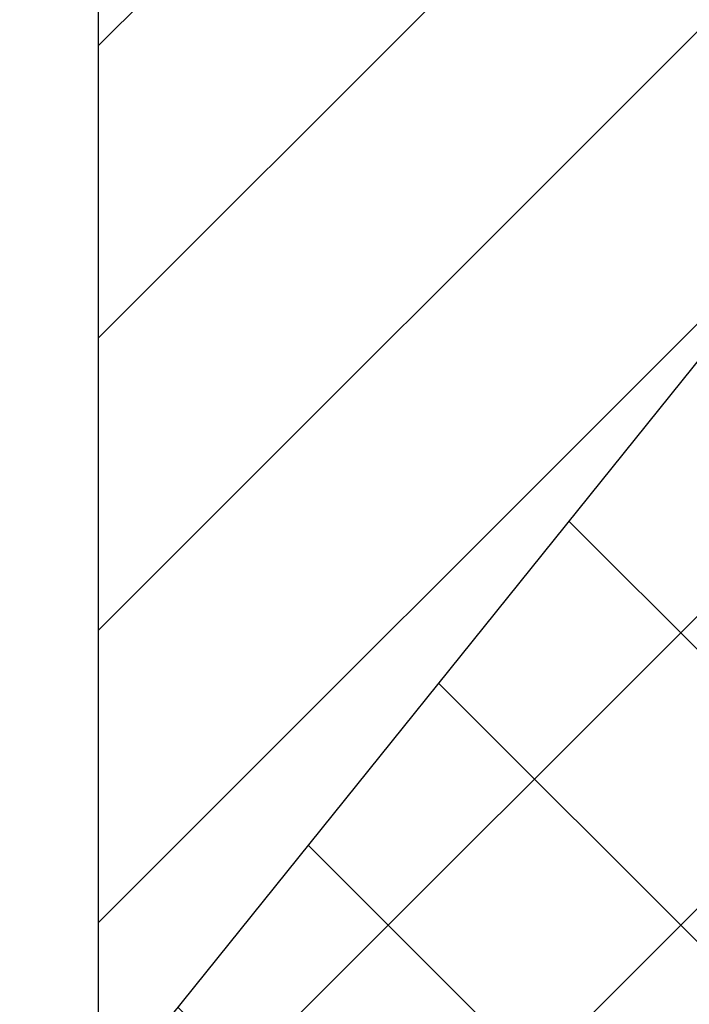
# Model space of a CAD drawing. Header units: millimetres. Extents: x 0 to 39025, y -31299 to 8400.
# Tile 357 of 373: x 15092 to 15349, y 6922 to 7300. Entities that reach past the tile are written whole.
import ezdxf

# ---------------------------------------------------------------- set-up
doc = ezdxf.new("R2010")
doc.units = ezdxf.units.MM
doc.layers.add('ODMIKI funkcionalni', color=253, linetype='Continuous')
doc.layers.add('ODMIKI varnostni', color=252, linetype='Continuous')

msp = doc.modelspace()

# ---------------------------------------------------------------- hatches: boundary and pattern name
at = {"layer": 'ODMIKI funkcionalni'}
h = msp.add_hatch(dxfattribs=at)
h.set_pattern_fill('ANSI31', color=256, scale=25)
h.set_pattern_definition([(45, (-1299.93, -3070.55), (-56.1266, 56.1266), [])])
h.paths.add_polyline_path([(15421.96, 6012.43), (15421.96, 7268), (16571.96, 7268), (16571.96, 6012.43), (17171.96, 6012.43), (17171.96, 7768), (15121.96, 7768), (15121.96, 6012.43)])
at = {"layer": 'ODMIKI varnostni'}
h = msp.add_hatch(dxfattribs=at)
h.set_pattern_fill('ANSI31', color=256, scale=25, angle=90)
h.set_pattern_definition([(135, (11293.22, -2241.714), (-56.1266, -56.1266), [])])
h.paths.add_polyline_path([(15421.96, 6012.43), (15421.96, 7255.39), (14421.96, 6012.43)])

# ---------------------------------------------------------------- linework, layer by layer
at = {"layer": 'ODMIKI funkcionalni'}
msp.add_lwpolyline([(15421.96, 6012.43), (15421.96, 7268), (16571.96, 7268), (16571.96, 6012.43), (17171.96, 6012.43), (17171.96, 7768), (15121.96, 7768), (15121.96, 6012.43)], close=True, dxfattribs=at)
at = {"layer": 'ODMIKI varnostni'}
msp.add_lwpolyline([(15421.96, 6012.43), (15421.96, 7255.39), (14421.96, 6012.43)], close=True, dxfattribs=at)

doc.saveas('drawing.dxf')
